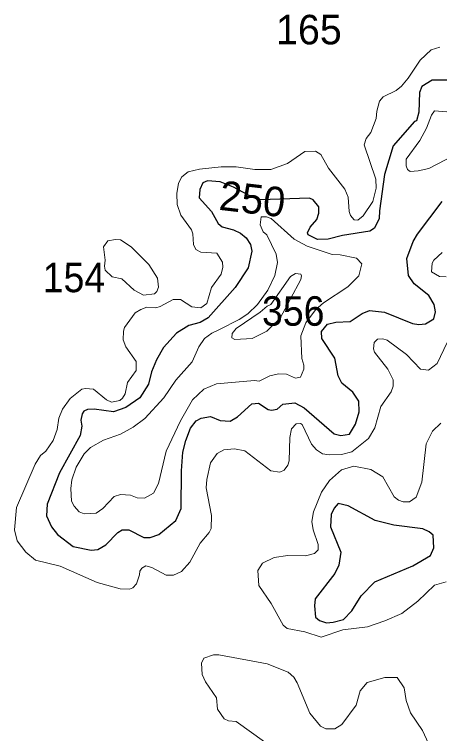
# Model space of a CAD drawing. Extents: x 763.2 to 816.8, y 7896.5 to 7952.7.
# Drawn here: x 810.363 to 812.672, y 7899.656 to 7903.556 of the extents above; entities that cross this region are included whole.
import ezdxf
from ezdxf.enums import TextEntityAlignment as Align

# ---------------------------------------------------------------- set-up
doc = ezdxf.new("R2010")
doc.units = 0
doc.header["$LTSCALE"] = 0.064
doc.layers.add('1', color=7, linetype='Continuous', lineweight=25)
doc.layers.add('2', color=7, linetype='Continuous', lineweight=13)
doc.layers.add('21', color=7, linetype='Continuous')
doc.layers.add('61', color=7, linetype='Continuous')

msp = doc.modelspace()

# ---------------------------------------------------------------- linework, layer by layer
at = {"layer": '1'}
for points in [[(812.8051, 7903.1986), (812.6314, 7903.1995), (812.5752, 7903.1653), (812.5621, 7903.1328), (812.5587, 7903.026), (812.5462, 7902.9784), (812.5352, 7902.9743), (812.4207, 7902.8435), (812.3731, 7902.6866), (812.3453, 7902.4904), (812.3445, 7902.4484), (812.3193, 7902.3962), (812.2939, 7902.3802), (812.1445, 7902.3571), (812.0664, 7902.3375), (812.0083, 7902.3347), (811.9586, 7902.3595), (811.9542, 7902.3708), (811.969, 7902.4023), (812.0061, 7902.4427), (812.017, 7902.4778), (812.0155, 7902.5125), (811.9857, 7902.5508), (811.9651, 7902.5583), (811.6976, 7902.5504), (811.658, 7902.5621), (811.5534, 7902.6191), (811.4805, 7902.6479), (811.4113, 7902.653), (811.3855, 7902.6414), (811.3705, 7902.6069), (811.3657, 7902.5616), (811.4337, 7902.4864), (811.4702, 7902.4219), (811.4912, 7902.4031), (811.5528, 7902.3882), (811.5906, 7902.3692), (811.6214, 7902.3443), (811.6445, 7902.308), (811.6524, 7902.2709), (811.6323, 7902.1812), (811.5616, 7902.0751), (811.4161, 7901.9098), (811.3714, 7901.8853), (811.3097, 7901.8689), (811.2438, 7901.8281), (811.1733, 7901.749), (811.1339, 7901.6833), (811.1076, 7901.6176), (811.0922, 7901.5512), (811.0437, 7901.477), (810.9685, 7901.4241), (810.902, 7901.4008), (810.7969, 7901.4153), (810.7609, 7901.4135), (810.7403, 7901.4043)], [(812.0331, 7901.7977), (812.0313, 7901.837), (812.0634, 7901.8753), (812.1084, 7901.8869), (812.1871, 7901.8905), (812.2523, 7901.9342), (812.2917, 7901.9508), (812.3721, 7901.941), (812.5242, 7901.8796), (812.5589, 7901.8743), (812.5961, 7901.8782), (812.6402, 7901.905), (812.649, 7901.9437), (812.642, 7901.9831), (812.6135, 7902.0307), (812.5346, 7902.0942), (812.5031, 7902.14), (812.4935, 7902.2318), (812.5291, 7902.3242), (812.5521, 7902.3637), (812.6858, 7902.5417)], [(810.6083, 7901.0693), (810.542, 7900.9003), (810.5373, 7900.8361), (810.5639, 7900.7772), (810.597, 7900.7362), (810.6819, 7900.6703), (810.7804, 7900.6498), (810.8167, 7900.6547), (810.8591, 7900.6795), (810.9251, 7900.7466), (810.9476, 7900.761), (810.9842, 7900.7611), (811.0657, 7900.719), (811.0999, 7900.7187), (811.1473, 7900.736), (811.2405, 7900.8108), (811.2682, 7900.8773), (811.2701, 7901.0811), (811.2786, 7901.1812), (811.2932, 7901.2461), (811.3199, 7901.3125), (811.3504, 7901.3525), (811.3771, 7901.3666), (811.4281, 7901.376), (811.4813, 7901.3546), (811.534, 7901.3499), (811.5752, 7901.374), (811.6531, 7901.4436), (811.6886, 7901.4482), (811.742, 7901.4132), (811.7584, 7901.409), (811.7891, 7901.4154), (811.8199, 7901.4417), (811.8851, 7901.4499), (811.9374, 7901.422), (812.0998, 7901.2811), (812.1354, 7901.2726), (812.1826, 7901.2801), (812.2158, 7901.3333), (812.2349, 7901.4014), (812.233, 7901.4579), (812.2017, 7901.5074), (812.1403, 7901.5569), (812.1214, 7901.5953), (812.1035, 7901.6925), (812.0331, 7901.7977)], [(810.7403, 7901.4043), (810.7313, 7901.3906), (810.7247, 7901.3554), (810.7295, 7901.3223), (810.721, 7901.2715), (810.6083, 7901.0693)]]:
    msp.add_lwpolyline(points, dxfattribs=at)
msp.add_lwpolyline([(812.5274, 7900.5665), (812.6229, 7900.6223), (812.6407, 7900.6636), (812.6368, 7900.7321), (812.6154, 7900.7501), (812.581, 7900.7663), (812.4232, 7900.7861), (812.3227, 7900.8114), (812.1759, 7900.8902), (812.1211, 7900.9035), (812.0991, 7900.8786), (812.0834, 7900.8449), (812.0789, 7900.777), (812.136, 7900.6405), (812.1253, 7900.569), (812.1023, 7900.5248), (811.9966, 7900.3873), (811.9918, 7900.3481), (811.9973, 7900.2878), (812.0204, 7900.2697), (812.057, 7900.2568), (812.0937, 7900.2598), (812.1493, 7900.2752), (812.1958, 7900.3216), (812.2469, 7900.403), (812.3203, 7900.4794)], close=True, dxfattribs=at)
at = {"layer": '2'}
for points in [[(812.325, 7902.6626), (812.2615, 7902.8484), (812.2732, 7902.8835), (812.299, 7902.916), (812.3284, 7902.9916), (812.3303, 7903.0302), (812.3454, 7903.0849), (812.3664, 7903.1079), (812.4369, 7903.1428), (812.465, 7903.1657), (812.5019, 7903.2105), (812.5664, 7903.3081), (812.6264, 7903.3636), (812.6727, 7903.3775)], [(811.6137, 7901.1895), (811.5587, 7901.2001), (811.4997, 7901.1949), (811.4648, 7901.1742), (811.4284, 7901.125), (811.408, 7901.0335), (811.405, 7900.9887), (811.4327, 7900.8393), (811.4312, 7900.7676), (811.4204, 7900.7466), (811.3712, 7900.6893), (811.3149, 7900.5861), (811.2704, 7900.5349), (811.2274, 7900.5151), (811.1881, 7900.515), (811.1091, 7900.5574), (811.0769, 7900.5653), (811.0556, 7900.5529), (811.0441, 7900.5368), (811.0432, 7900.5167), (811.0266, 7900.469), (811.0061, 7900.4465), (810.9875, 7900.4393), (810.9382, 7900.4409), (810.8132, 7900.4748), (810.6115, 7900.5646), (810.4781, 7900.5972), (810.4255, 7900.6398), (810.3778, 7900.702), (810.363, 7900.7614), (810.3743, 7900.8818), (810.4761, 7901.1173), (810.5042, 7901.1634), (810.5343, 7901.1875), (810.573, 7901.2455), (810.5962, 7901.3053), (810.6038, 7901.366), (810.6248, 7901.4144), (810.6667, 7901.4723), (810.7295, 7901.5237), (810.7498, 7901.5279), (810.7934, 7901.5238), (810.8632, 7901.4657), (810.8903, 7901.4533), (810.9353, 7901.4617), (810.9506, 7901.4741), (810.9641, 7901.4978), (810.9778, 7901.5593), (811.0236, 7901.6254), (811.0249, 7901.6736), (810.9679, 7901.7524), (810.9532, 7901.7919), (810.9547, 7901.8382), (810.9614, 7901.8584), (811.0192, 7901.9379), (811.049, 7901.9563), (811.0829, 7901.9674), (811.1315, 7901.9644), (811.1545, 7901.9709), (811.2247, 7902.0102), (811.2656, 7902.01), (811.3275, 7901.9705), (811.3757, 7901.9647), (811.4074, 7901.9874), (811.433, 7902.0755), (811.4853, 7902.1468), (811.4951, 7902.1856), (811.4937, 7902.2115), (811.4623, 7902.2614), (811.3761, 7902.2669), (811.3489, 7902.2806), (811.3362, 7902.3077), (811.3326, 7902.3655), (811.3253, 7902.3881), (811.2671, 7902.4675), (811.2473, 7902.5248), (811.2456, 7902.5846), (811.2541, 7902.6412), (811.2718, 7902.6757), (811.3073, 7902.7011), (811.3674, 7902.7167), (811.4864, 7902.7285), (811.5667, 7902.7285), (811.6686, 7902.7138), (811.7558, 7902.7154), (811.8469, 7902.7468), (811.9408, 7902.8121), (811.9977, 7902.8141), (812.0271, 7902.7964), (812.0694, 7902.7214), (812.158, 7902.6079), (812.1755, 7902.5649), (812.1807, 7902.4861), (812.1874, 7902.4657), (812.2078, 7902.4411)], [(812.2078, 7902.4411), (812.2283, 7902.4406), (812.2578, 7902.4641), (812.3093, 7902.5404), (812.3283, 7902.6129), (812.325, 7902.6626)], [(812.6863, 7902.2638), (812.6406, 7902.2234), (812.631, 7902.2066), (812.6278, 7902.1606), (812.6715, 7902.1338), (812.7072, 7902.1321)], [(812.7136, 7901.7758), (812.6579, 7901.6633), (812.6121, 7901.626), (812.5687, 7901.6313), (812.4917, 7901.7107), (812.3866, 7901.7897), (812.364, 7901.7966), (812.3347, 7901.795), (812.3159, 7901.7775), (812.3122, 7901.7421), (812.3186, 7901.7238)], [(812.3186, 7901.7238), (812.391, 7901.6323), (812.4205, 7901.5742), (812.4202, 7901.5399), (812.4087, 7901.5086), (812.353, 7901.4296)], [(812.353, 7901.4296), (812.3208, 7901.3133), (812.2853, 7901.2556), (812.1956, 7901.1835), (812.1393, 7901.1692), (812.0716, 7901.1673), (812.0364, 7901.1734), (812.0043, 7901.1952), (811.9771, 7901.2253), (811.9264, 7901.3325), (811.917, 7901.338), (811.8925, 7901.3365), (811.8686, 7901.3084), (811.8589, 7901.2607), (811.8552, 7901.1358), (811.8483, 7901.1117), (811.8284, 7901.0836), (811.8047, 7901.0736), (811.7552, 7901.0813), (811.6137, 7901.1895)], [(811.7096, 7900.5805), (811.7744, 7900.6102), (811.848, 7900.6216), (811.9445, 7900.6208), (811.9919, 7900.6324), (812.0126, 7900.6533), (812.0129, 7900.6817), (811.9857, 7900.7606), (811.9787, 7900.8058), (811.9869, 7900.8592), (812.0302, 7900.9648), (812.0741, 7901.0278), (812.1399, 7901.0861), (812.2063, 7901.1063), (812.299, 7901.0883), (812.3635, 7901.0483), (812.4257, 7900.9393), (812.449, 7900.9209), (812.4743, 7900.9129), (812.5083, 7900.9121), (812.5449, 7900.9387), (812.5748, 7901.0187), (812.5998, 7901.2264), (812.6337, 7901.2966), (812.6782, 7901.3389)], [(812.7083, 7900.4787), (812.6448, 7900.4607), (812.5537, 7900.3735), (812.4672, 7900.3081), (812.3753, 7900.2669), (812.281, 7900.2351), (812.147, 7900.2179), (812.0294, 7900.1797), (811.9407, 7900.2074), (811.8435, 7900.2267), (811.8224, 7900.2442), (811.7565, 7900.362), (811.6913, 7900.4591), (811.6846, 7900.5411), (811.7096, 7900.5805)], [(811.7218, 7899.6111), (811.5674, 7899.7225), (811.5266, 7899.7261), (811.5013, 7899.7356), (811.466, 7899.7878), (811.4607, 7899.8492), (811.4004, 7899.9375), (811.383, 7899.9773), (811.3784, 7900.0376), (811.3922, 7900.0643), (811.4438, 7900.084), (811.4735, 7900.0831), (811.7362, 7900.035), (811.8496, 7899.9886), (811.8809, 7899.9613), (811.8984, 7899.932), (811.9675, 7899.7665), (812.0255, 7899.6957), (812.0544, 7899.682), (812.1024, 7899.6819), (812.1417, 7899.7052), (812.219, 7899.811), (812.2399, 7899.8879), (812.279, 7899.9325), (812.374, 7899.9607), (812.4413, 7899.9609), (812.4796, 7899.9051), (812.4913, 7899.8362), (812.5137, 7899.7685), (812.5796, 7899.6723), (812.6114, 7899.602)]]:
    msp.add_lwpolyline(points, dxfattribs=at)
for points in [[(812.6014, 7902.9395), (812.6281, 7903.0085), (812.6449, 7903.0325), (812.8235, 7903.0178), (812.8932, 7903.0177), (812.9284, 7903.0014), (812.9252, 7902.9594), (812.9142, 7902.9366), (812.8269, 7902.8525), (812.7484, 7902.7913), (812.6142, 7902.7206), (812.5563, 7902.7067), (812.512, 7902.7039), (812.4972, 7902.7152), (812.4898, 7902.734), (812.4912, 7902.7706), (812.5643, 7902.8718)], [(812.221, 7902.2338), (812.132, 7902.2518), (812.0878, 7902.2545), (811.952, 7902.299), (811.8831, 7902.3375), (811.7566, 7902.449), (811.7325, 7902.4573), (811.7031, 7902.4572), (811.6979, 7902.4154), (811.7144, 7902.377), (811.7332, 7902.3601), (811.7843, 7902.2552), (811.791, 7902.2099), (811.7777, 7902.1396), (811.7394, 7902.0599), (811.6827, 7901.9824), (811.6305, 7901.9321), (811.5831, 7901.9006), (811.4762, 7901.8469), (811.436, 7901.8276), (811.3963, 7901.7978), (811.3642, 7901.7523), (811.3283, 7901.6722), (811.2405, 7901.5718), (811.1748, 7901.4774), (811.0708, 7901.364), (811.0072, 7901.3169), (810.9396, 7901.2798), (810.8462, 7901.2478), (810.7756, 7901.2082), (810.7426, 7901.1722), (810.6978, 7901.1001), (810.6754, 7901.0325), (810.6704, 7900.9858), (810.6741, 7900.9168), (810.688, 7900.8889), (810.714, 7900.8579), (810.7429, 7900.847), (810.8073, 7900.8504), (810.844, 7900.8759), (810.9056, 7900.9409), (810.9388, 7900.9517), (810.9939, 7900.949), (811.0296, 7900.9342), (811.069, 7900.9323), (811.1192, 7900.9594), (811.1453, 7901.0125), (811.1881, 7901.187), (811.2659, 7901.3527), (811.331, 7901.4664), (811.3925, 7901.5242), (811.4609, 7901.5517), (811.6672, 7901.5698), (811.6916, 7901.567), (811.7495, 7901.5959), (811.7968, 7901.606), (811.8413, 7901.6044), (811.8894, 7901.5829), (811.9172, 7901.588), (811.9342, 7901.6318), (811.9341, 7901.6542), (811.9231, 7901.6902), (811.9191, 7901.8123), (811.9449, 7901.8825), (811.9986, 7901.9544), (812.0422, 7901.9915), (812.1741, 7902.0778), (812.233, 7902.1373), (812.2494, 7902.2036)], [(810.8563, 7902.1683), (810.8516, 7902.1904), (810.8559, 7902.2238), (810.8466, 7902.2956), (810.871, 7902.3287), (810.9119, 7902.3357), (810.9393, 7902.3325), (810.9974, 7902.2946), (811.0937, 7902.1997), (811.1397, 7902.125), (811.145, 7902.0768), (811.1362, 7902.054), (811.1232, 7902.0412), (811.0644, 7902.0337), (811.0127, 7902.061), (810.9459, 7902.1219), (810.8936, 7902.1332)], [(811.9176, 7902.1174), (811.9225, 7902.1386), (811.9177, 7902.1473), (811.889, 7902.1513), (811.8619, 7902.135), (811.7554, 7901.9828), (811.7353, 7901.9741), (811.6974, 7901.9413), (811.5681, 7901.8532), (811.5449, 7901.8261), (811.5433, 7901.8022), (811.5601, 7901.7926), (811.655, 7901.7985), (811.7345, 7901.8378), (811.8068, 7901.9084)]]:
    msp.add_lwpolyline(points, close=True, dxfattribs=at)

# ---------------------------------------------------------------- texts
at = {"layer": '21'}
msp.add_text('165', height=0.16, dxfattribs=at).set_placement((811.7838, 7903.3932))
at = {"layer": '21', "width": 0.95}
for s, p in [('154', (810.5169, 7902.0493)), ('356', (811.7078, 7901.8674))]:
    msp.add_text(s, height=0.16, dxfattribs=at).set_placement(p)
at = {"layer": '61'}
msp.add_text('250', height=0.16, rotation=353.322, dxfattribs=at).set_placement((811.6466, 7902.4758), align=Align.CENTER)

doc.saveas('drawing.dxf')
